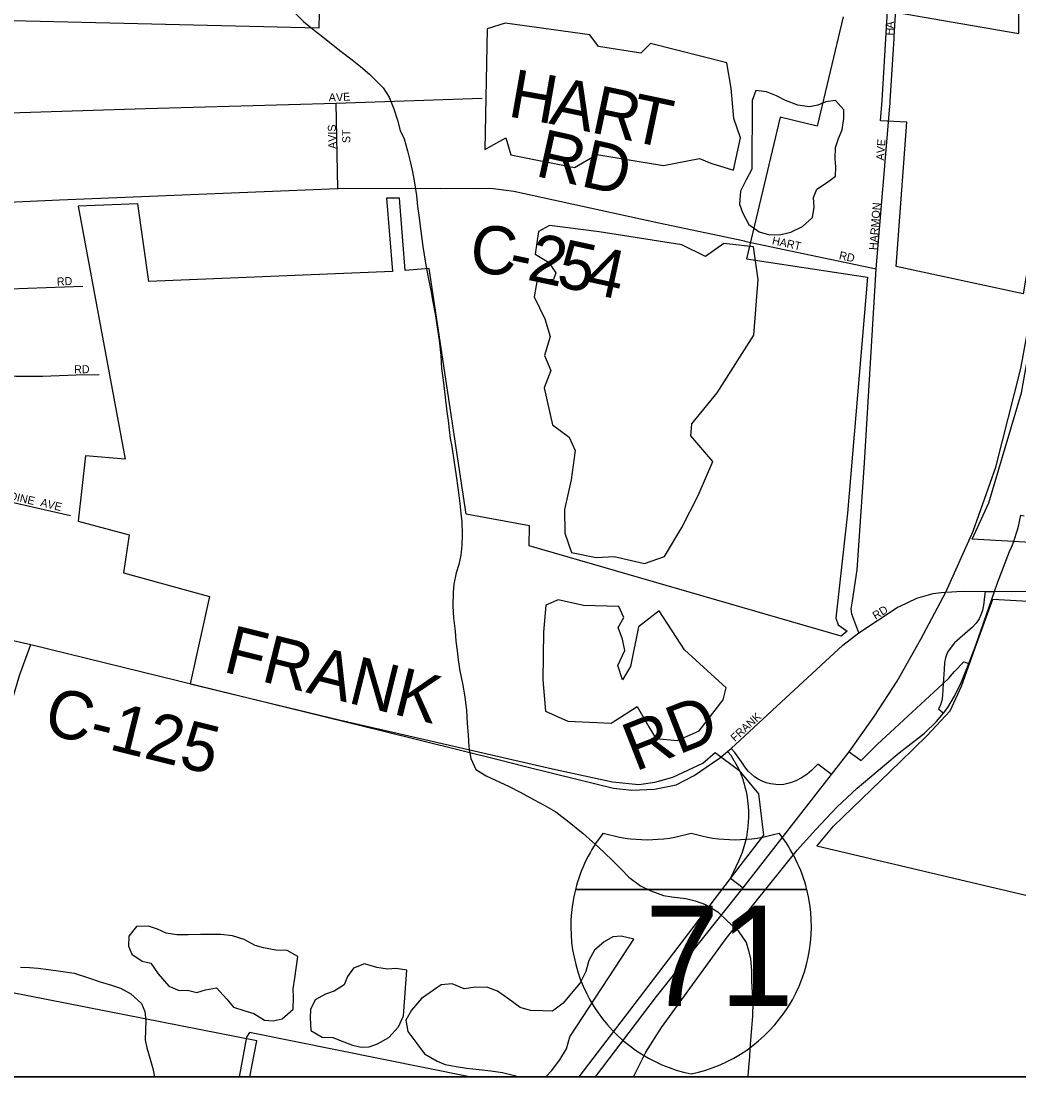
# Model space of a CAD drawing. Extents: x 0 to 34, y -6.2 to 22.
# Drawn here: x 4.825 to 6.003, y 14.39 to 15.636 of the extents above; entities that cross this region are included whole.
import ezdxf

# ---------------------------------------------------------------- set-up
doc = ezdxf.new("R2010")
doc.units = 0
for name, color, linetype in [('GM_X_City_Street', 7, 'Continuous'), ('GM_X_City_Street_Text', 7, 'Continuous'), ('GM_X_Corporation', 7, 'Continuous'), ('GM_X_County_Road', 7, 'Continuous'), ('GM_X_County_Road_Text', 7, 'Continuous'), ('GM_X_Interchange_Ramps', 7, 'Continuous'), ('GM_X_Interstate_Route', 7, 'Continuous'), ('GM_X_Interstate_Shield', 7, 'Continuous'), ('GM_X_Minor_Lake', 7, 'Continuous'), ('GM_X_Minor_River', 7, 'Continuous'), ('GM_X_State_Route', 7, 'Continuous'), ('GM_X_Township', 7, 'Continuous'), ('GM_X_Township_Road', 7, 'Continuous'), ('GM_X_Township_Subdivision', 7, 'Continuous'), ('GM_X_Township_Subdivision_Text', 7, 'Continuous'), ('SH_Data', 7, 'Continuous')]:
    doc.layers.add(name, color=color, linetype=linetype)

msp = doc.modelspace()

# ---------------------------------------------------------------- linework, layer by layer
at = {"layer": 'GM_X_City_Street'}
for points in [[(5.8555, 15.6179), (5.8601, 15.6957), (5.8602, 15.6974)], [(5.8139, 14.9144), (5.8056, 14.9362), (5.8046, 14.9426), (5.8063, 14.9521), (5.8118, 14.9886), (5.8205, 15.115), (5.8343, 15.3436), (5.8505, 15.5356), (5.8507, 15.5383)], [(5.6789, 15.3766), (5.8343, 15.3436)], [(5.648, 14.7654), (5.6488, 14.766), (5.6588, 14.774), (5.6629, 14.7777), (5.7222, 14.8324), (5.7948, 14.8998), (5.8139, 14.9144), (5.8603, 14.9447), (5.8619, 14.9454)], [(4.7907, 14.7593), (4.7996, 14.7868), (4.8229, 14.8651), (4.8257, 14.8726)]]:
    msp.add_lwpolyline(points, dxfattribs=at)
at = {"layer": 'GM_X_Corporation'}
msp.add_line((3.9241, 14.3902), (5.0946, 14.3902), dxfattribs=at)
for points in [[(5.4833, 14.3902), (9.0755, 14.3902), (9.0755, 21.1902), (4.181, 21.1902)], [(6.0863, 15.7569), (6.0473, 15.541), (6.0106, 15.3305), (6.0078, 15.3144), (5.8578, 15.3464), (5.8706, 15.5168), (5.8395, 15.5185), (5.8415, 15.5423)], [(4.6654, 15.6403), (5.1766, 15.6282), (5.1791, 15.7324)], [(5.8415, 15.5423), (5.8478, 15.6483), (6.0026, 15.6213), (6.0025, 15.7041)], [(5.7955, 15.6412), (5.7648, 15.5122), (5.7208, 15.5227), (5.681, 15.3554), (5.824, 15.3341), (5.8004, 15.0555), (5.7866, 14.9317), (5.7895, 14.9238), (5.8002, 14.9162), (5.7928, 14.9103), (5.4247, 15.0169), (5.4249, 15.0406), (5.3503, 15.0542), (5.3066, 15.3441), (5.2783, 15.3417), (5.2714, 15.427), (5.2562, 15.427), (5.2632, 15.3405), (4.9755, 15.3287), (4.9626, 15.4206), (4.8921, 15.4177), (4.9473, 15.1191), (4.9008, 15.1231), (4.8918, 15.0459), (4.9522, 15.0299), (4.9455, 14.985), (5.0471, 14.9569), (5.0241, 14.8542), (5.2003, 14.8115), (5.4519, 14.7536), (5.5228, 14.7385), (5.5542, 14.7352), (5.5729, 14.7378), (5.5943, 14.744), (5.6295, 14.7605), (5.644, 14.7728), (5.6723, 14.7523), (5.6955, 14.7241), (5.7012, 14.6756), (5.6733, 14.6393), (5.5709, 14.5053), (5.4833, 14.3902)], [(5.9675, 15.0677), (6.0061, 15.1973), (6.0293, 15.3272), (6.066, 15.5377), (6.0715, 15.5687), (6.2604, 15.5367), (6.2211, 15.3845), (6.1813, 15.2679), (6.1557, 15.1641), (6.1255, 15.0516), (6.1152, 15.0137), (6.0999, 15.016), (5.9475, 15.0249), (5.9675, 15.0677)], [(5.7838, 14.6859), (5.8622, 14.7617), (5.8945, 14.7931), (5.9217, 14.8222), (5.9352, 14.8512), (5.9529, 14.9009), (5.9722, 14.954), (6.0969, 14.9467), (6.0961, 14.9436), (6.0699, 14.8554), (6.045, 14.7747), (6.0527, 14.5945), (5.7641, 14.6624), (5.7838, 14.6859)], [(5.0946, 14.3902), (5.1029, 14.4328), (4.6998, 14.5116)]]:
    msp.add_lwpolyline(points, dxfattribs=at)
at = {"layer": 'GM_X_County_Road'}
for points in [[(5.8507, 15.5383), (5.851, 15.5416), (5.8554, 15.6157), (5.8555, 15.6179)], [(4.653, 15.4153), (4.87, 15.4253), (5.1984, 15.4385), (5.1988, 15.4385)], [(5.1988, 15.4385), (5.3194, 15.4391), (5.3638, 15.4386), (5.3793, 15.4388), (5.4066, 15.4354), (5.5775, 15.3982), (5.6787, 15.3767), (5.6789, 15.3766)], [(5.911, 14.9617), (5.9164, 14.9622), (5.9362, 14.9634), (5.9631, 14.9631), (5.9741, 14.9631)], [(5.8619, 14.9454), (5.8822, 14.9551), (5.9016, 14.9608), (5.911, 14.9617)], [(4.6993, 14.9322), (4.7648, 14.9164), (4.8362, 14.9004), (5.2496, 14.7988)], [(5.2496, 14.7988), (5.3911, 14.764), (5.4186, 14.757)], [(5.4186, 14.757), (5.4537, 14.7481), (5.5241, 14.7309), (5.5459, 14.7285), (5.5725, 14.7297), (5.598, 14.735), (5.6192, 14.7457), (5.648, 14.7654)]]:
    msp.add_lwpolyline(points, dxfattribs=at)
at = {"layer": 'GM_X_Interchange_Ramps'}
for points in [[(5.9741, 14.9631), (5.9777, 14.9734), (5.9919, 15.0102), (5.9945, 15.0161), (5.9967, 15.0218), (5.9985, 15.0271), (5.9998, 15.031), (6.0012, 15.0357), (6.0028, 15.0418), (6.004, 15.0475), (6.0051, 15.053), (6.0089, 15.0523)], [(5.9631, 14.9631), (5.9617, 14.9538), (5.9614, 14.9492), (5.9598, 14.9404), (5.9579, 14.9356), (5.956, 14.9307), (5.9525, 14.9256), (5.9482, 14.9209), (5.9332, 14.9079), (5.927, 14.9024), (5.923, 14.8973), (5.9187, 14.8913), (5.916, 14.8846), (5.915, 14.8792), (5.9146, 14.871), (5.9135, 14.8544), (5.9126, 14.8404), (5.9117, 14.8344), (5.9098, 14.8281), (5.9079, 14.8247), (5.9137, 14.8193)], [(5.8025, 14.7739), (5.8165, 14.7637), (5.8354, 14.7823), (5.8562, 14.8018), (5.9127, 14.8536), (5.9135, 14.8544), (5.9202, 14.8606), (5.9269, 14.8685), (5.9378, 14.8801), (5.9436, 14.8781)], [(5.7816, 14.747), (5.7655, 14.7593), (5.7579, 14.7516), (5.7524, 14.7471), (5.7463, 14.743), (5.7404, 14.74), (5.7356, 14.738), (5.7301, 14.7363), (5.7253, 14.7354), (5.7201, 14.735), (5.716, 14.7351), (5.7094, 14.7359), (5.7044, 14.7372), (5.6995, 14.7391), (5.6948, 14.7415), (5.6906, 14.7442), (5.6869, 14.7473), (5.6832, 14.7509), (5.6794, 14.7559), (5.6773, 14.7592), (5.6674, 14.773), (5.6629, 14.7777)], [(5.6588, 14.774), (5.6627, 14.7699), (5.6718, 14.754), (5.6736, 14.7498), (5.676, 14.7435), (5.678, 14.7373), (5.6794, 14.7322), (5.6806, 14.7269), (5.6819, 14.7202), (5.6825, 14.7154), (5.6831, 14.7097), (5.6834, 14.7039), (5.6835, 14.6967), (5.6833, 14.6912), (5.6828, 14.6855), (5.682, 14.6794), (5.681, 14.6732), (5.6796, 14.6672), (5.6781, 14.6616), (5.6759, 14.6549), (5.6742, 14.6503), (5.6719, 14.6448), (5.6622, 14.6246), (5.6772, 14.6132)]]:
    msp.add_lwpolyline(points, dxfattribs=at)
at = {"layer": 'GM_X_Interstate_Route'}
for points in [[(5.9164, 14.9622), (5.9164, 14.9622), (5.9488, 15.0343), (5.9755, 15.1099), (6.0052, 15.2262), (6.0222, 15.3181), (6.0956, 15.7552), (6.1327, 15.9696), (6.1711, 16.1965)], [(5.5027, 14.3902), (5.5749, 14.4849), (5.6772, 14.6132), (5.7816, 14.747), (5.8025, 14.7739), (5.8318, 14.8155), (5.859, 14.8572), (5.8871, 14.9067), (5.9164, 14.9622)]]:
    msp.add_lwpolyline(points, dxfattribs=at)
at = {"layer": 'GM_X_Interstate_Shield'}
for p, q in [((5.4792, 14.6113), (5.7524, 14.6113)), ((5.7524, 14.6113), (5.4792, 14.6113)), ((5.7524, 14.6113), (5.4792, 14.6113))]:
    msp.add_line(p, q, dxfattribs=at)
for centre, start, end in [((5.6513, 14.5678), 141.669, 165.8066), ((5.5639, 14.8477), 253.0091, 286.9909), ((5.6677, 14.8477), 253.0091, 286.9909), ((5.5803, 14.5678), 14.1934, 38.331), ((5.6513, 14.5678), 165.8066, 258.463), ((5.5803, 14.5678), 281.537, 14.1934)]:
    msp.add_arc(centre, 0.1776, start, end, dxfattribs=at)
at = {"layer": 'GM_X_Minor_Lake'}
for p, q in [((5.3962, 15.6338), (5.3749, 15.6271)), ((5.4484, 15.3948), (5.4354, 15.388)), ((5.0941, 14.4427), (5.0906, 14.437))]:
    msp.add_line(p, q, dxfattribs=at)
for points in [[(5.3749, 15.6271), (5.3722, 15.4847), (5.397, 15.4983), (5.4029, 15.4781), (5.478, 15.4634), (5.5046, 15.4785), (5.5831, 15.4656), (5.6256, 15.4738), (5.6392, 15.4684), (5.6657, 15.4603), (5.6743, 15.4983), (5.6661, 15.5211), (5.6629, 15.5568), (5.6581, 15.5868), (5.5679, 15.6096), (5.5565, 15.5983), (5.5065, 15.6061), (5.4963, 15.6198), (5.3962, 15.6338)], [(5.6875, 15.4614), (5.6808, 15.4489), (5.6742, 15.4354), (5.6729, 15.4202), (5.6765, 15.4103), (5.6839, 15.3961), (5.6963, 15.3876), (5.7084, 15.384), (5.7216, 15.3842), (5.7334, 15.3871), (5.7472, 15.3937), (5.7591, 15.4042), (5.7611, 15.4167), (5.7605, 15.4281), (5.7641, 15.4379), (5.7767, 15.4461), (5.7863, 15.4532), (5.7868, 15.4642), (5.7858, 15.4737), (5.7863, 15.487), (5.7899, 15.4976), (5.7942, 15.5078), (5.7963, 15.521), (5.796, 15.5313), (5.7863, 15.5424), (5.7749, 15.5407), (5.7654, 15.537), (5.7555, 15.5349), (5.7419, 15.537), (5.7272, 15.5425), (5.7167, 15.5479), (5.705, 15.5527), (5.6921, 15.5544), (5.6878, 15.5426)], [(5.6878, 15.5426), (5.6875, 15.4614)], [(5.4354, 15.388), (5.4315, 15.361), (5.4474, 15.3515), (5.456, 15.3389), (5.4533, 15.3313), (5.434, 15.3306), (5.4305, 15.3109), (5.4432, 15.2847), (5.4492, 15.2641), (5.4426, 15.2414), (5.4501, 15.2239), (5.4424, 15.2034), (5.452, 15.1597), (5.4716, 15.1452), (5.4788, 15.1292), (5.474, 15.0947), (5.4662, 15.0598), (5.4665, 15.032), (5.4747, 15.0092), (5.5035, 15.003), (5.5251, 15.0041), (5.5607, 14.996), (5.5843, 15.0042), (5.605, 15.0387), (5.6241, 15.0762), (5.6414, 15.1164), (5.6154, 15.1465), (5.6166, 15.1609), (5.6464, 15.1973), (5.6897, 15.2654), (5.695, 15.3311), (5.6895, 15.3699), (5.6546, 15.3738), (5.6329, 15.3583), (5.6049, 15.3721), (5.5071, 15.3873), (5.4484, 15.3948)], [(5.4887, 14.9465), (5.4588, 14.9531), (5.4444, 14.9467), (5.4415, 14.9148), (5.4405, 14.8586), (5.4437, 14.8218), (5.4702, 14.8099), (5.5214, 14.8078), (5.5522, 14.8274), (5.5657, 14.8034), (5.574, 14.7897), (5.5998, 14.787), (5.6253, 14.7986), (5.6535, 14.835), (5.657, 14.8494), (5.608, 14.894), (5.5782, 14.9401), (5.5535, 14.9212), (5.5441, 14.8745), (5.5349, 14.8586), (5.5293, 14.8757), (5.5374, 14.8935), (5.5348, 14.9068), (5.5296, 14.9205), (5.5365, 14.9323), (5.5305, 14.9452)], [(5.5305, 14.9452), (5.4887, 14.9465)], [(5.1514, 14.5324), (5.1386, 14.5394), (5.1254, 14.5399), (5.111, 14.5424), (5.1008, 14.5452), (5.088, 14.5522), (5.0741, 14.5566), (5.0604, 14.5583), (5.051, 14.5584), (5.0366, 14.5582), (5.0218, 14.558), (5.0085, 14.5578), (4.996, 14.5599), (4.9855, 14.5646), (4.9749, 14.5682), (4.9609, 14.5676), (4.9516, 14.5563), (4.9515, 14.5446), (4.9555, 14.535), (4.9675, 14.5269), (4.9777, 14.5245), (4.9863, 14.5118), (4.999, 14.4972), (5.0114, 14.4921), (5.0209, 14.4924), (5.0322, 14.4899), (5.0425, 14.4928), (5.0554, 14.4953), (5.0677, 14.4819), (5.0752, 14.4723), (5.0876, 14.4687), (5.0993, 14.4651), (5.1121, 14.4573), (5.1223, 14.4565), (5.133, 14.4586), (5.146, 14.4702), (5.1462, 14.4838), (5.146, 14.4941), (5.1477, 14.5066)], [(5.5481, 14.5528), (5.533, 14.5564), (5.5235, 14.5554), (5.5132, 14.5495), (5.5017, 14.5398), (5.4951, 14.5277), (5.4915, 14.5145), (5.4849, 14.5013), (5.476, 14.4911), (5.4645, 14.4772), (5.4522, 14.4679), (5.4405, 14.4681), (5.4261, 14.4687), (5.414, 14.4719), (5.4005, 14.4819), (5.387, 14.4912), (5.3757, 14.4955), (5.3613, 14.4961), (5.3476, 14.494), (5.3336, 14.4999), (5.3208, 14.4989), (5.3077, 14.4896), (5.2974, 14.4825), (5.2855, 14.469), (5.2789, 14.457), (5.2813, 14.4437), (5.2929, 14.4279), (5.3011, 14.4172), (5.3157, 14.4086), (5.3255, 14.4047), (5.3384, 14.4023), (5.3505, 14.4006), (5.3656, 14.3989), (5.3793, 14.3975), (5.3932, 14.3954), (5.4072, 14.3918), (5.4125, 14.3902)], [(5.4726, 14.4373), (5.5481, 14.5528)], [(5.1477, 14.5066), (5.1514, 14.5324)], [(5.2801, 14.5162), (5.2676, 14.5179), (5.2573, 14.5173), (5.2445, 14.5193), (5.2301, 14.5237), (5.2172, 14.5186), (5.2102, 14.5088), (5.2059, 14.499), (5.1941, 14.4912), (5.1842, 14.4879), (5.1719, 14.4812), (5.1665, 14.4699), (5.166, 14.4597), (5.1669, 14.4448), (5.1801, 14.4371), (5.1926, 14.4365), (5.2058, 14.4314), (5.2159, 14.4278), (5.2261, 14.4251), (5.2356, 14.4257), (5.2455, 14.4293), (5.2589, 14.4368), (5.2704, 14.4491), (5.2763, 14.4623)], [(5.2763, 14.4623), (5.2801, 14.5162)], [(5.354, 14.3902), (5.0941, 14.4427)], [(5.0906, 14.437), (5.082, 14.3902)], [(5.4441, 14.3902), (5.4509, 14.3973), (5.4609, 14.4105), (5.4687, 14.4233), (5.4726, 14.4373)]]:
    msp.add_lwpolyline(points, dxfattribs=at)
at = {"layer": 'GM_X_Minor_River'}
for points in [[(5.1484, 15.6453), (5.1581, 15.6357), (5.1705, 15.6256), (5.181, 15.6175), (5.1911, 15.6094), (5.2027, 15.6001), (5.2155, 15.5905), (5.2252, 15.5827), (5.2361, 15.5735), (5.2522, 15.5573), (5.2592, 15.5462), (5.2647, 15.5324), (5.2691, 15.5191), (5.2723, 15.5069), (5.2771, 15.497), (5.2807, 15.4832), (5.2843, 15.4688), (5.2868, 15.4581), (5.2893, 15.4452), (5.2914, 15.4303), (5.2927, 15.4174), (5.2941, 15.4067), (5.2965, 15.3881), (5.2989, 15.3702), (5.302, 15.3504), (5.3056, 15.3314), (5.3088, 15.3165), (5.3102, 15.3066), (5.3137, 15.2907), (5.3151, 15.28), (5.3165, 15.2697), (5.3182, 15.2595), (5.3203, 15.2416), (5.3212, 15.226), (5.3229, 15.2123), (5.3253, 15.1925), (5.3273, 15.175), (5.3287, 15.1648), (5.33, 15.1537), (5.3314, 15.1435), (5.3332, 15.134), (5.336, 15.1153), (5.3381, 15.1024), (5.3408, 15.0826), (5.3425, 15.067), (5.3439, 15.0552), (5.3449, 15.0453), (5.3454, 15.0301), (5.3452, 15.0176), (5.3439, 15.0059), (5.3415, 14.9949), (5.3384, 14.985), (5.3355, 14.9718), (5.3346, 14.9619), (5.3344, 14.9456), (5.335, 14.9319), (5.337, 14.916), (5.338, 14.9042), (5.3394, 14.8928), (5.3408, 14.8825), (5.3428, 14.8692), (5.3457, 14.8543)], [(5.3457, 14.8543), (5.3485, 14.8387), (5.3505, 14.8224), (5.3515, 14.8072), (5.3524, 14.7939), (5.3534, 14.7794), (5.3555, 14.7661), (5.3617, 14.7531), (5.3738, 14.7454), (5.4009, 14.7329), (5.414, 14.7262), (5.4306, 14.7173), (5.4423, 14.711), (5.4562, 14.7029), (5.4719, 14.6909), (5.4884, 14.6774), (5.5064, 14.6612), (5.5221, 14.6465), (5.5333, 14.6354), (5.5423, 14.6258), (5.5562, 14.6157), (5.5682, 14.6099), (5.5833, 14.6043), (5.5931, 14.6027), (5.6094, 14.6006), (5.6204, 14.5981), (5.6328, 14.5938), (5.6475, 14.5849), (5.6587, 14.5741), (5.6714, 14.5625), (5.6807, 14.5487), (5.6836, 14.5392), (5.6861, 14.5293), (5.6871, 14.5156), (5.6869, 14.5031), (5.6879, 14.4898), (5.6885, 14.4788), (5.6882, 14.4617), (5.6869, 14.4477), (5.6859, 14.4332), (5.6851, 14.4238), (5.6846, 14.4139), (5.6836, 14.4018), (5.6827, 14.3902)], [(4.8238, 14.5197), (4.8344, 14.5192), (4.8446, 14.5183), (4.8571, 14.517), (4.8711, 14.5149), (4.8874, 14.5124), (4.904, 14.5072), (4.9179, 14.5025), (4.9312, 14.4985), (4.9421, 14.495), (4.9541, 14.4883), (4.9669, 14.4768), (4.9705, 14.4672), (4.9719, 14.4566), (4.9714, 14.4452), (4.9712, 14.4338), (4.973, 14.4243), (4.977, 14.411), (4.9802, 14.3999), (4.982, 14.3902)]]:
    msp.add_lwpolyline(points, dxfattribs=at)
at = {"layer": 'GM_X_State_Route'}
for points in [[(5.8616, 14.7726), (5.8913, 14.796), (5.9057, 14.8096), (5.9137, 14.8193), (5.9188, 14.826), (5.9269, 14.8394), (5.935, 14.8565), (5.9436, 14.8781), (5.9521, 14.8996), (5.9741, 14.9631)], [(5.9741, 14.9631), (5.9741, 14.9631), (6.0417, 14.9633), (6.05, 14.9627), (6.1057, 14.9552), (6.1123, 14.9543)], [(5.5477, 14.3902), (5.5622, 14.4193), (5.5807, 14.4485), (5.6571, 14.5535), (5.741, 14.6576), (5.7631, 14.6823), (5.7878, 14.7083), (5.8117, 14.7308), (5.8568, 14.7687), (5.8616, 14.7726)]]:
    msp.add_lwpolyline(points, dxfattribs=at)
at = {"layer": 'GM_X_Township'}
msp.add_line((3.5084, 14.3902), (6.1932, 14.3902), dxfattribs=at)
at = {"layer": 'GM_X_Township_Road'}
msp.add_lwpolyline([(4.8257, 14.8726), (4.8362, 14.9004)], dxfattribs=at)
at = {"layer": 'GM_X_Township_Subdivision'}
for points in [[(4.6374, 15.5222), (4.9716, 15.5328), (5.1968, 15.5394), (5.3691, 15.545)], [(5.1984, 15.4385), (5.1968, 15.5394)], [(4.674, 15.3121), (4.6872, 15.3143), (4.7237, 15.317), (4.8974, 15.3233)], [(4.6958, 15.227), (4.7114, 15.2281), (4.7445, 15.23), (4.7575, 15.2301), (4.7625, 15.2297), (4.7779, 15.2276), (4.7899, 15.2247), (4.8082, 15.2188), (4.8185, 15.2171), (4.8498, 15.2172), (4.8897, 15.2188), (4.9167, 15.2191)], [(4.7297, 15.0825), (4.7407, 15.083), (4.7498, 15.082), (4.7719, 15.0777), (4.883, 15.0526)]]:
    msp.add_lwpolyline(points, dxfattribs=at)
at = {"layer": 'SH_Data'}
msp.add_lwpolyline([(9.0755, 21.1902), (9.0755, 14.3902), (2.2755, 14.3902), (2.2755, 21.1902)], close=True, dxfattribs=at)

# ---------------------------------------------------------------- texts
at = {"layer": 'GM_X_City_Street_Text'}
for s, rotation, p in [('H', 86.9171, (5.8545, 15.6189)), ('A', 86.8953, (5.8549, 15.6272)), ('AVE', 86.0569, (5.8436, 15.4714)), ('HARMON', 85.3884, (5.8353, 15.3656)), ('HART', 347.8012, (5.7108, 15.3729)), ('RD', 347.4789, (5.7899, 15.3554)), ('RD', 32.0029, (5.8337, 14.9294)), ('FRANK', 42.4343, (5.6676, 14.7851))]:
    msp.add_text(s, height=0.00947, rotation=rotation, dxfattribs=at).set_placement(p)
at = {"layer": 'GM_X_County_Road_Text'}
for s, height, rotation, p in [('H', 0.0568, 350.0454, (5.3981, 15.5239)), ('A', 0.0568, 348.0828, (5.4469, 15.5154)), ('R', 0.0568, 348.0808, (5.4958, 15.5051)), ('T', 0.0568, 348.0817, (5.5414, 15.4954)), ('RD', 0.05682, 347.5263, (5.4303, 15.4536)), ('C', 0.0568, 354.6176, (5.3532, 15.3401)), ('2', 0.0568, 347.8358, (5.4207, 15.3312)), ('5', 0.0568, 347.7348, (5.4549, 15.3238)), ('4', 0.0568, 347.7286, (5.4891, 15.3164)), ('-', 0.0568, 348.041, (5.3979, 15.336)), ('FRANK', 0.05682, 346.0616, (5.0616, 14.8686)), ('C-125', 0.05682, 346.0975, (4.8492, 14.7963)), ('RD', 0.05682, 21.4314, (5.5498, 14.7502))]:
    msp.add_text(s, height=height, rotation=rotation, dxfattribs=at).set_placement(p)
at = {"layer": 'GM_X_Interstate_Shield'}
msp.add_text('71', height=0.11837, dxfattribs=at).set_placement((5.5611, 14.4737))
at = {"layer": 'GM_X_Township_Subdivision_Text'}
for s, rotation, p in [('A', 0.4591, (5.1879, 15.5414)), ('V', 2.5185, (5.1966, 15.5415)), ('E', 3.1919, (5.2051, 15.5419)), ('AVIS', 91.7889, (5.197, 15.4854)), ('ST', 90, (5.2133, 15.4921)), ('RD', 3.0116, (4.867, 15.3239)), ('RD', 0, (4.8871, 15.2206)), ('ENGADINE', 347.1229, (4.775, 15.0797)), ('AVE', 345.9638, (4.8467, 15.0639))]:
    msp.add_text(s, height=0.00947, rotation=rotation, dxfattribs=at).set_placement(p)

doc.saveas('drawing.dxf')
